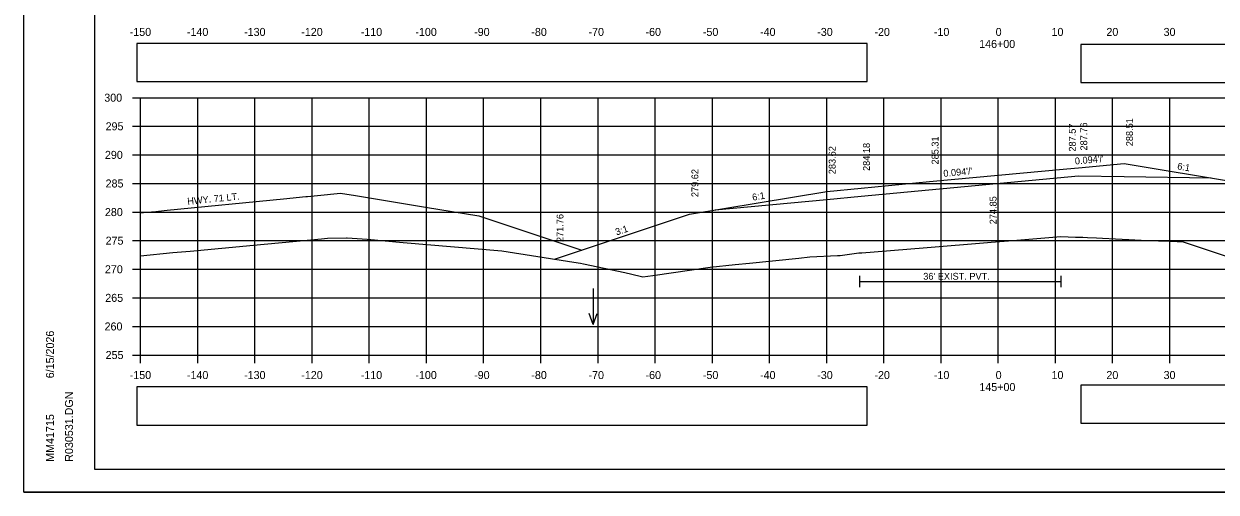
# Model space of a CAD drawing. Extents: x 285 to 4233, y -659 to 3710.
# Drawn here: x 2389.1 to 2597.6, y 2962.9 to 3044.8 of the extents above; entities that cross this region are included whole.
import ezdxf

# ---------------------------------------------------------------- set-up
doc = ezdxf.new("R2010")
doc.units = 0
for name, color, linetype in [('R_Alt Surface', 7, 'Continuous'), ('R_Axis', 7, 'Continuous'), ('R_Axis Annot', 7, 'Continuous'), ('R_Border', 7, 'Continuous'), ('R_Exist Surface', 7, 'Continuous'), ('R_Fin Surface', 7, 'Continuous'), ('R_Grid', 7, 'Continuous'), ('R_No Plot', 7, 'Continuous'), ('R_Water', 7, 'Continuous'), ('R_Water Annot', 7, 'Continuous'), ('R_Xsect Elev', 7, 'Continuous'), ('R_Xsect Slope', 7, 'Continuous')]:
    doc.layers.add(name, color=color, linetype=linetype)

msp = doc.modelspace()

# ---------------------------------------------------------------- linework, layer by layer
at = {"layer": 'R_Alt Surface'}
for points in [[(2510.01, 3012.25), (2529.5, 3014.09), (2535.5, 3014.65), (2535.5, 3014.65), (2573.5, 3018.22), (2581.5, 3018.09), (2596.74, 3017.85)], [(2510.01, 3012.25), (2529.5, 3014.09), (2535.5, 3014.65), (2535.5, 3014.65), (2573.5, 3018.22), (2581.5, 3018.09), (2596.74, 3017.85)], [(2510.01, 3012.25), (2529.5, 3014.09), (2535.5, 3014.65), (2535.5, 3014.65), (2573.5, 3018.22), (2581.5, 3018.09), (2596.74, 3017.85)], [(2535.22, 3000.75), (2535.22, 2998.75)], [(2570.42, 3000.75), (2570.42, 2998.75)], [(2535.22, 2999.75), (2570.42, 2999.75)]]:
    msp.add_lwpolyline(points, dxfattribs=at)
at = {"layer": 'R_Axis'}
for p, q in [((2408.1, 3031.88), (2409.5, 3031.88)), ((2409.5, 2986.88), (2409.5, 3031.88)), ((2408.1, 3026.88), (2409.5, 3026.88)), ((2408.1, 3021.88), (2409.5, 3021.88)), ((2408.1, 3016.88), (2409.5, 3016.88)), ((2408.1, 3011.88), (2409.5, 3011.88)), ((2408.1, 3006.88), (2409.5, 3006.88)), ((2408.1, 3001.88), (2409.5, 3001.88)), ((2408.1, 2996.88), (2409.5, 2996.88)), ((2408.1, 2991.88), (2409.5, 2991.88)), ((2408.1, 2986.88), (2409.5, 2986.88)), ((2409.5, 2986.88), (2709.5, 2986.88)), ((2409.5, 2985.48), (2409.5, 2986.88)), ((2419.5, 2985.48), (2419.5, 2986.88)), ((2429.5, 2985.48), (2429.5, 2986.88)), ((2439.5, 2985.48), (2439.5, 2986.88)), ((2449.5, 2985.48), (2449.5, 2986.88)), ((2459.5, 2985.48), (2459.5, 2986.88)), ((2469.5, 2985.48), (2469.5, 2986.88)), ((2479.5, 2985.48), (2479.5, 2986.88)), ((2489.5, 2985.48), (2489.5, 2986.88)), ((2499.5, 2985.48), (2499.5, 2986.88)), ((2509.5, 2985.48), (2509.5, 2986.88)), ((2519.5, 2985.48), (2519.5, 2986.88)), ((2529.5, 2985.48), (2529.5, 2986.88)), ((2539.5, 2985.48), (2539.5, 2986.88)), ((2549.5, 2985.48), (2549.5, 2986.88)), ((2559.5, 2985.48), (2559.5, 2986.88)), ((2569.5, 2985.48), (2569.5, 2986.88)), ((2579.5, 2985.48), (2579.5, 2986.88)), ((2589.5, 2985.48), (2589.5, 2986.88))]:
    msp.add_line(p, q, dxfattribs=at)
at = {"layer": 'R_Axis Annot'}
for points in [[(2408.87, 3034.73), (2536.56, 3034.73), (2536.56, 3041.38), (2408.87, 3041.38)], [(2573.96, 3034.53), (2714.32, 3034.53), (2714.32, 3041.18), (2573.96, 3041.18)], [(2408.87, 2974.64), (2536.56, 2974.64), (2536.56, 2981.29), (2408.87, 2981.29)], [(2573.96, 2974.98), (2714.32, 2974.98), (2714.32, 2981.63), (2573.96, 2981.63)]]:
    msp.add_lwpolyline(points, close=True, dxfattribs=at)
at = {"layer": 'R_Border'}
for p, q in [((2401.5, 2966.88), (2401.5, 3172.34)), ((2401.5, 2966.88), (2401.5, 2966.88)), ((2717.68, 2966.88), (2401.5, 2966.88))]:
    msp.add_line(p, q, dxfattribs=at)
at = {"layer": 'R_Exist Surface'}
msp.add_lwpolyline([(2409.5, 3004.24), (2415.16, 3004.79), (2416.68, 3004.93), (2418.2, 3005.06), (2429.23, 3006.07), (2441.16, 3007.19), (2442.22, 3007.29), (2445.51, 3007.36), (2445.62, 3007.37), (2445.64, 3007.37), (2449.13, 3007.13), (2455.45, 3006.53), (2472.66, 3005.08), (2485.3, 3003.11), (2486.44, 3002.93), (2486.99, 3002.82), (2494.22, 3001.34), (2496.9, 3000.67), (2497.36, 3000.54), (2499.11, 3000.8), (2509.12, 3002.22), (2513.5, 3002.73), (2515.97, 3002.94), (2524.62, 3003.84), (2526.53, 3004.05), (2531.38, 3004.29), (2531.83, 3004.31), (2535.1, 3004.73), (2535.22, 3004.75), (2535.62, 3004.78), (2546.38, 3005.65), (2547.05, 3005.7), (2557.59, 3006.58), (2558.24, 3006.64), (2562.04, 3006.93), (2570.42, 3007.59), (2573.02, 3007.52), (2573.47, 3007.51), (2573.76, 3007.49), (2574.31, 3007.47), (2575.13, 3007.43), (2576.66, 3007.36), (2577.72, 3007.31), (2579.99, 3007.2), (2582.35, 3007.08), (2585.56, 3006.92), (2589.49, 3006.8), (2590.76, 3006.76), (2590.97, 3006.76), (2591.19, 3006.75), (2591.68, 3006.75), (2592.21, 3006.57), (2599.37, 3004.16)], dxfattribs=at)
at = {"layer": 'R_Fin Surface'}
for points in [[(2481.91, 3003.64), (2505.5, 3011.5), (2529.5, 3015.5), (2535.5, 3016.07), (2547.5, 3017.2), (2571.5, 3019.45), (2573.5, 3019.64), (2581.5, 3020.39), (2601.5, 3017.06), (2634.05, 3006.21)], [(2409.5, 3011.74), (2410.6, 3011.84), (2412.16, 3012), (2413.62, 3012.14), (2414.18, 3012.2), (2434.53, 3014.22), (2438.41, 3014.6), (2438.69, 3014.63), (2440.47, 3014.8), (2444.46, 3015.2), (2447.12, 3014.76), (2459.34, 3012.74), (2468.67, 3011.2), (2479.85, 3007.51), (2486.7, 3005.24)]]:
    msp.add_lwpolyline(points, dxfattribs=at)
at = {"layer": 'R_Grid'}
for p, q in [((2409.5, 3031.88), (2709.5, 3031.88)), ((2409.5, 2986.88), (2409.5, 3031.88)), ((2419.5, 2986.88), (2419.5, 3031.88)), ((2429.5, 2986.88), (2429.5, 3031.88)), ((2439.5, 2986.88), (2439.5, 3031.88)), ((2449.5, 2986.88), (2449.5, 3031.88)), ((2459.5, 2986.88), (2459.5, 3031.88)), ((2469.5, 2986.88), (2469.5, 3031.88)), ((2479.5, 2986.88), (2479.5, 3031.88)), ((2489.5, 2986.88), (2489.5, 3031.88)), ((2499.5, 2986.88), (2499.5, 3031.88)), ((2509.5, 2986.88), (2509.5, 3031.88)), ((2519.5, 2986.88), (2519.5, 3031.88)), ((2529.5, 2986.88), (2529.5, 3031.88)), ((2539.5, 2986.88), (2539.5, 3031.88)), ((2549.5, 2986.88), (2549.5, 3031.88)), ((2559.5, 2986.88), (2559.5, 3031.88)), ((2569.5, 2986.88), (2569.5, 3031.88)), ((2579.5, 2986.88), (2579.5, 3031.88)), ((2589.5, 2986.88), (2589.5, 3031.88)), ((2409.5, 3026.88), (2709.5, 3026.88)), ((2409.5, 3021.88), (2709.5, 3021.88)), ((2409.5, 3016.88), (2709.5, 3016.88)), ((2409.5, 3011.88), (2709.5, 3011.88)), ((2409.5, 3006.88), (2709.5, 3006.88)), ((2409.5, 3001.88), (2709.5, 3001.88)), ((2409.5, 2996.88), (2709.5, 2996.88)), ((2409.5, 2991.88), (2709.5, 2991.88)), ((2409.5, 2986.88), (2709.5, 2986.88))]:
    msp.add_line(p, q, dxfattribs=at)
at = {"layer": 'R_No Plot'}
msp.add_line((2389.1, 2962.91), (2722.43, 2962.91), dxfattribs=at)
for points in [[(2389.09, 3176.24), (2722.43, 3176.24), (2722.43, 2962.9), (2389.09, 2962.9)], [(2635.42, 3172.34), (2655.04, 3172.34), (2655.04, 3162.46), (2671.15, 3162.46), (2694.35, 3162.46), (2694.47, 3134.31), (2717.68, 3134.31), (2717.68, 2966.88), (2401.5, 2966.88), (2401.5, 3172.34)]]:
    msp.add_lwpolyline(points, close=True, dxfattribs=at)
at = {"layer": 'R_Water Annot'}
for p, q in [((2488.65, 2998.51), (2488.65, 2992.22)), ((2488.65, 2992.22), (2487.95, 2994.14)), ((2488.65, 2992.22), (2489.35, 2994.14))]:
    msp.add_line(p, q, dxfattribs=at)
at = {"layer": 'R_Xsect Elev'}
msp.add_line((2559.5, 3006.74), (2559.5, 3016.74), dxfattribs=at)

# ---------------------------------------------------------------- texts
at = {"layer": 'R_Axis Annot'}
for s, p in [('-150', (2407.61, 3042.68)), ('-140', (2417.61, 3042.68)), ('-130', (2427.61, 3042.68)), ('-120', (2437.61, 3042.68)), ('-110', (2448.01, 3042.68)), ('-100', (2457.56, 3042.68)), ('-90', (2467.84, 3042.68)), ('-80', (2477.84, 3042.68)), ('-70', (2487.84, 3042.68)), ('-60', (2497.81, 3042.68)), ('-50', (2507.84, 3042.68)), ('-40', (2517.84, 3042.68)), ('-30', (2527.84, 3042.68)), ('-20', (2537.84, 3042.68)), ('-10', (2548.24, 3042.68)), ('0', (2559.04, 3042.68)), ('10', (2568.81, 3042.68)), ('20', (2578.41, 3042.68)), ('30', (2588.41, 3042.68)), ('146+00', (2556.16, 3040.58)), ('300', (2403.16, 3031.18)), ('295', (2403.39, 3026.18)), ('290', (2403.27, 3021.18)), ('285', (2403.39, 3016.18)), ('280', (2403.27, 3011.18)), ('275', (2403.39, 3006.18)), ('270', (2403.27, 3001.18)), ('265', (2403.33, 2996.18)), ('260', (2403.21, 2991.18)), ('255', (2403.39, 2986.18)), ('-150', (2407.61, 2982.68)), ('-140', (2417.61, 2982.68)), ('-130', (2427.61, 2982.68)), ('-120', (2437.61, 2982.68)), ('-110', (2448.01, 2982.68)), ('-100', (2457.56, 2982.68)), ('-90', (2467.84, 2982.68)), ('-80', (2477.84, 2982.68)), ('-70', (2487.84, 2982.68)), ('-60', (2497.81, 2982.68)), ('-50', (2507.84, 2982.68)), ('-40', (2517.84, 2982.68)), ('-30', (2527.84, 2982.68)), ('-20', (2537.84, 2982.68)), ('-10', (2548.24, 2982.68)), ('0', (2559.04, 2982.68)), ('10', (2568.81, 2982.68)), ('20', (2578.41, 2982.68)), ('30', (2588.41, 2982.68)), ('145+00', (2556.19, 2980.58))]:
    msp.add_text(s, height=1.4, dxfattribs=at).set_placement(p)
at = {"layer": 'R_Border'}
for s, p in [('6/15/2026', (2394.37, 2982.81)), ('R030531.DGN', (2397.69, 2968.21)), ('MM41715', (2394.37, 2968.21))]:
    msp.add_text(s, height=1.4, rotation=90, dxfattribs=at).set_placement(p)
at = {"layer": 'R_Water'}
msp.add_text('HWY. 71 LT.', height=1.2, rotation=5.6583, dxfattribs=at).set_placement((2417.74, 3013.16))
msp.add_text("36' EXIST. PVT.", height=1.2, dxfattribs=at).set_placement((2546.38, 3000.05))
at = {"layer": 'R_Xsect Elev'}
for s, p in [('288.51', (2583.05, 3023.39)), ('287.57', (2573.05, 3022.45)), ('287.76', (2575.05, 3022.64)), ('284.18', (2537.05, 3019.07)), ('285.31', (2549.05, 3020.2)), ('283.62', (2531.05, 3018.5)), ('279.62', (2507.05, 3014.5)), ('274.85', (2559.2, 3009.74)), ('271.76', (2483.46, 3006.64))]:
    msp.add_text(s, height=1.2, rotation=90, dxfattribs=at).set_placement(p)
at = {"layer": 'R_Xsect Slope'}
for s, rotation, p in [("0.094'/'", 5.37, (2572.95, 3020.19)), ("0.094'/'", 5.37, (2549.95, 3018.03)), ('6:1', 350.5377, (2590.73, 3019.36)), ('6:1', 9.4623, (2516.57, 3013.86)), ('3:1', 18.4349, (2492.76, 3007.78))]:
    msp.add_text(s, height=1.2, rotation=rotation, dxfattribs=at).set_placement(p)

doc.saveas('drawing.dxf')
